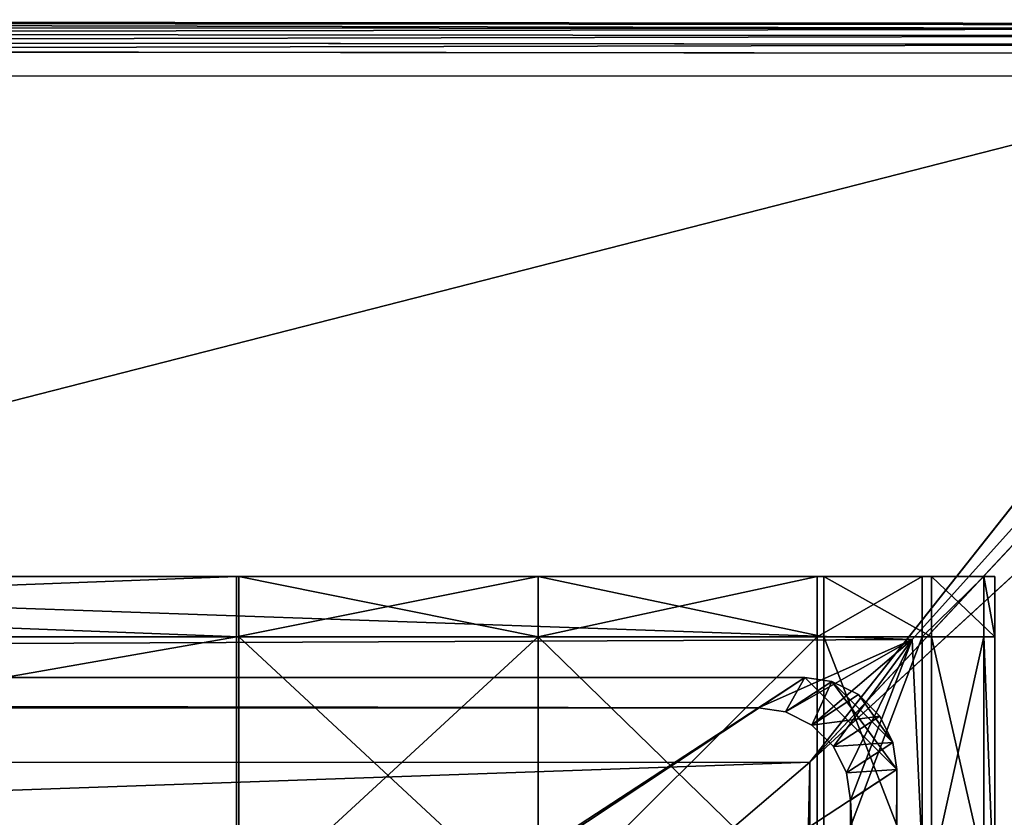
# Model space of a CAD drawing. Extents: x 0 to 31, y 0 to 21.2.
# Tile 573 of 574: x 28.3 to 30.1, y 19.8 to 21.2. Entities that reach past the tile are written whole.
import ezdxf

# ---------------------------------------------------------------- set-up
doc = ezdxf.new("R2010")
doc.units = 0
doc.header["$MEASUREMENT"] = 0
doc.layers.get('0').update_dxf_attribs({"color": 13, "linetype": 'CONTINUOUS'})
for name, color, linetype in [('CAST_IRON', 250, 'CONTINUOUS'), ('GALVANIZED_METAL', 252, 'CONTINUOUS'), ('GRATES', 250, 'CONTINUOUS')]:
    doc.layers.add(name, color=color, linetype=linetype)

# ---------------------------------------------------------------- blocks, each defined once
blk = doc.blocks.new('NGM5058UC_TRADECAD_DXF')
at = {"layer": 'CAST_IRON', "color": 0}
for p, q in [((10.1441, 10.62185, 0.30235), (15.2347, 10.61225, 0.30245)), ((10.1441, 10.61915, 0.52785), (15.2347, 10.61475, 0.52785)), ((15.2347, 10.61225, 0.30245), (10.1441, 10.61915, 0.52785)), ((15.2347, 10.61225, 0.30245), (10.1441, 10.61915, 0.52785)), ((10.1441, 10.61915, 0.52785), (15.2347, 10.61475, 0.52785)), ((15.2357, 10.61245, 0.54355), (10.1441, 10.61665, 0.54365)), ((15.2357, 10.61245, 0.54355), (10.1441, 10.61665, 0.54365)), ((15.2392, 10.60475, 0.55895), (10.1441, 10.60885, 0.55905)), ((15.2392, 10.60475, 0.55895), (10.1441, 10.60885, 0.55905)), ((15.2448, 10.59185, 0.57145), (10.1441, 10.59625, 0.57145)), ((15.2448, 10.59185, 0.57145), (10.1441, 10.59625, 0.57145)), ((15.2518, 10.57585, 0.57905), (10.1441, 10.58075, 0.57905)), ((15.2518, 10.57585, 0.57905), (10.1441, 10.58075, 0.57905)), ((10.1441, 10.56495, 0.58145), (15.2589, 10.55955, 0.58145)), ((10.1441, 10.56495, 0.58145), (15.2589, 10.55955, 0.58145)), ((15.2589, 10.55955, 0.58145), (14.2254, 9.25145, 0.58145)), ((15.2589, 10.55955, 0.58145), (14.2254, 9.25145, 0.58145)), ((15.3187, 10.42165, 0.58145), (14.2254, 9.25145, 0.58145)), ((15.3187, 10.42165, 0.58145), (14.2254, 9.25145, 0.58145)), ((14.2254, 9.25145, 0.58145), (15.4446, 10.37215, 0.58145)), ((14.2254, 9.25145, 0.58145), (15.4446, 10.37215, 0.58145)), ((14.2254, 9.25145, 0.58145), (10.1441, 9.25035, 0.58145)), ((14.2254, 9.25145, 0.58145), (10.1441, 9.10825, 0.45505)), ((14.2254, 9.25145, 0.58145), (10.1441, 9.25035, 0.58145)), ((14.2254, 9.25145, 0.58145), (10.1441, 9.10825, 0.45505)), ((14.0688, 9.11785, 0.45505), (14.2254, 9.25145, 0.58145)), ((14.0688, 9.11785, 0.45505), (14.2254, 9.25145, 0.58145)), ((14.2381, 2.72605, 0.58145), (14.2254, 9.25145, 0.58145)), ((14.2381, 2.72605, 0.58145), (14.2254, 9.25145, 0.58145))]:
    blk.add_line(p, q, dxfattribs=at)
at = {"layer": 'GALVANIZED_METAL', "color": 0}
for p, q in [((14.414, 9.47795, 0.40495), (-15.3507, 10.51755, 0.40495)), ((15.3501, 10.51755, 0.40495), (-15.3507, 10.51755, 0.40495)), ((14.414, 9.47795, 0.40495), (-15.3507, 10.51755, 0.40495)), ((14.414, 9.47795, 0.40495), (15.3501, 10.51755, 0.40495)), ((14.414, 9.47795, 0.40495), (15.3501, 10.51755, 0.40495)), ((14.1302, 9.35165, 0.40495), (14.414, 9.47795, 0.40495)), ((14.1302, 9.35165, 0.40495), (14.414, 9.47795, 0.40495)), ((14.1801, 9.34415, 0.40495), (14.414, 9.47795, 0.40495)), ((14.1801, 9.34415, 0.40495), (14.414, 9.47795, 0.40495)), ((14.229, 9.32005, 0.40485), (14.414, 9.47795, 0.40495)), ((14.229, 9.32005, 0.40485), (14.414, 9.47795, 0.40495)), ((14.2686, 9.28045, 0.40465), (14.414, 9.47795, 0.40495)), ((14.2686, 9.28045, 0.40465), (14.414, 9.47795, 0.40495)), ((14.414, 9.47795, 0.40495), (14.2927, 9.23165, 0.40435)), ((14.414, 9.47795, 0.40495), (14.2927, 9.23165, 0.40435)), ((14.414, 9.47795, 0.40495), (14.3002, 9.18165, 0.40415)), ((14.414, 9.47795, 0.40495), (14.3002, 9.18165, 0.40415)), ((15.3501, -10.52275, 0.30935), (14.414, 9.47795, 0.40495)), ((15.3501, -10.52275, 0.30935), (14.414, 9.47795, 0.40495)), ((14.216, 9.40775, -1.89865), (-14.3866, -9.24295, -1.89865)), ((14.216, 9.40775, -1.89865), (-14.3866, -9.24295, -1.89865)), ((14.216, 9.40775, -1.89865), (-14.2165, 9.40775, -1.89865)), ((14.216, 9.40775, -1.89865), (-14.2165, 9.40775, -1.89865)), ((14.216, 9.40775, -1.89865), (14.1302, 9.35165, 0.40495)), ((14.216, 9.40775, -1.89865), (14.1302, 9.35165, 0.40495)), ((14.1801, 9.34415, 0.40495), (14.2659, 9.40025, -1.89865)), ((14.1801, 9.34415, 0.40495), (14.2659, 9.40025, -1.89865)), ((14.2659, 9.40025, -1.89865), (14.216, 9.40775, -1.89865)), ((14.216, 9.40775, -1.89865), (14.386, 9.23775, -1.89865)), ((14.216, 9.40775, -1.89865), (14.386, 9.23775, -1.89865)), ((14.2659, 9.40025, -1.89865), (14.216, 9.40775, -1.89865)), ((14.3785, 9.28775, -1.89865), (14.2659, 9.40025, -1.89865)), ((14.3148, 9.37615, -1.89865), (14.2659, 9.40025, -1.89865)), ((14.3785, 9.28775, -1.89865), (14.2659, 9.40025, -1.89865)), ((14.3148, 9.37615, -1.89865), (14.2659, 9.40025, -1.89865)), ((14.229, 9.32005, 0.40485), (14.3148, 9.37615, -1.89865)), ((14.229, 9.32005, 0.40485), (14.3148, 9.37615, -1.89865)), ((14.3544, 9.33655, -1.89865), (14.3148, 9.37615, -1.89865)), ((14.3544, 9.33655, -1.89865), (14.3148, 9.37615, -1.89865)), ((14.1302, 9.35165, 0.40495), (-14.1307, 9.35165, 0.40495)), ((14.1302, 9.35165, 0.40495), (-14.1307, 9.35165, 0.40495)), ((14.1302, 9.35165, 0.40495), (14.1801, 9.34415, 0.40495)), ((14.1302, 9.35165, 0.40495), (14.1801, 9.34415, 0.40495)), ((14.1801, 9.34415, 0.40495), (14.229, 9.32005, 0.40485)), ((14.1801, 9.34415, 0.40495), (14.229, 9.32005, 0.40485)), ((14.2686, 9.28045, 0.40465), (14.3544, 9.33655, -1.89865)), ((14.2686, 9.28045, 0.40465), (14.3544, 9.33655, -1.89865)), ((14.3785, 9.28775, -1.89865), (14.3544, 9.33655, -1.89865)), ((14.3785, 9.28775, -1.89865), (14.3544, 9.33655, -1.89865)), ((14.229, 9.32005, 0.40485), (14.2686, 9.28045, 0.40465)), ((14.229, 9.32005, 0.40485), (14.2686, 9.28045, 0.40465)), ((14.2927, 9.23165, 0.40435), (14.3785, 9.28775, -1.89865)), ((14.2927, 9.23165, 0.40435), (14.3785, 9.28775, -1.89865)), ((14.386, 9.23775, -1.89865), (14.3785, 9.28775, -1.89865)), ((14.386, 9.23775, -1.89865), (14.3785, 9.28775, -1.89865)), ((14.2686, 9.28045, 0.40465), (14.2927, 9.23165, 0.40435)), ((14.2686, 9.28045, 0.40465), (14.2927, 9.23165, 0.40435)), ((-14.2165, -9.41305, -1.89865), (14.386, 9.23775, -1.89865)), ((-14.2165, -9.41305, -1.89865), (14.386, 9.23775, -1.89865)), ((14.386, 9.23775, -1.89865), (14.2159, -9.41295, -1.89865)), ((14.386, 9.23775, -1.89865), (14.2159, -9.41295, -1.89865)), ((14.3002, 9.18165, 0.40415), (14.386, 9.23775, -1.89865)), ((14.3002, 9.18165, 0.40415), (14.386, 9.23775, -1.89865)), ((14.386, -9.24295, -1.89865), (14.386, 9.23775, -1.89865)), ((14.386, -9.24295, -1.89865), (14.386, 9.23775, -1.89865)), ((14.2927, 9.23165, 0.40435), (14.3002, 9.18165, 0.40415)), ((14.2927, 9.23165, 0.40435), (14.3002, 9.18165, 0.40415)), ((14.3002, -9.18675, 0.31025), (14.3002, 9.18165, 0.40415)), ((14.3002, -9.18675, 0.31025), (14.3002, 9.18165, 0.40415))]:
    blk.add_line(p, q, dxfattribs=at)
at = {"layer": 'GRATES', "color": 0}
for p, q in [((13.167, 9.59445, 0.98805), (10.2399, 9.59445, 0.98805)), ((13.167, 9.59445, 0.98805), (10.2399, 9.59445, 0.98805)), ((10.2657, 9.59445, 0.70725), (13.1711, 9.59445, 0.70725)), ((10.2657, 9.59445, 0.70725), (13.1711, 9.59445, 0.70725)), ((13.1711, 9.59445, 0.70725), (13.167, 9.59445, 0.98805)), ((13.167, 9.48275, 0.98805), (13.167, 9.59445, 0.98805)), ((13.167, 9.59445, 0.98805), (13.7239, 9.59445, 0.98805)), ((13.167, 9.48275, 0.98805), (13.167, 9.59445, 0.98805)), ((13.167, 9.59445, 0.98805), (13.7239, 9.59445, 0.98805)), ((13.1711, 9.59445, 0.70725), (13.167, 9.59445, 0.98805)), ((13.1711, 9.48275, 0.70725), (13.1711, 9.59445, 0.70725)), ((13.1711, 9.59445, 0.70725), (13.7239, 9.59445, 0.70725)), ((13.1711, 9.59445, 0.70725), (13.7239, 9.59445, 0.70725)), ((13.1711, 9.48275, 0.70725), (13.1711, 9.59445, 0.70725)), ((14.2384, 9.59445, 0.98805), (13.7239, 9.59445, 0.98805)), ((13.7239, 9.59445, 0.98805), (13.7239, 9.59445, 0.70725)), ((13.7239, 9.59445, 0.70725), (14.2508, 9.59445, 0.70725)), ((13.7239, 9.59445, 0.98805), (13.7239, 9.48275, 0.98805)), ((13.7239, 9.59445, 0.98805), (13.7239, 9.59445, 0.70725)), ((13.7239, 9.48275, 0.70725), (13.7239, 9.59445, 0.70725)), ((13.7239, 9.59445, 0.98805), (13.7239, 9.48275, 0.98805)), ((14.2384, 9.59445, 0.98805), (13.7239, 9.59445, 0.98805)), ((13.7239, 9.59445, 0.70725), (14.2508, 9.59445, 0.70725)), ((13.7239, 9.48275, 0.70725), (13.7239, 9.59445, 0.70725)), ((14.2508, 9.59445, 0.70725), (14.2384, 9.59445, 0.98805)), ((14.2384, 9.48275, 0.98805), (14.2384, 9.59445, 0.98805)), ((14.2384, 9.59445, 0.98805), (14.4324, 9.59445, 0.98805)), ((14.2384, 9.48275, 0.98805), (14.2384, 9.59445, 0.98805)), ((14.2384, 9.59445, 0.98805), (14.4324, 9.59445, 0.98805)), ((14.2508, 9.59445, 0.70725), (14.2384, 9.59445, 0.98805)), ((14.4495, 9.59445, 0.70725), (14.2508, 9.59445, 0.70725)), ((14.2508, 9.59445, 0.70725), (14.2508, 9.48275, 0.70725)), ((14.4495, 9.59445, 0.70725), (14.2508, 9.59445, 0.70725)), ((14.2508, 9.59445, 0.70725), (14.2508, 9.48275, 0.70725)), ((14.4324, 9.48275, 0.98805), (14.4324, 9.59445, 0.98805)), ((14.4324, 9.59445, 0.98805), (14.5466, 9.59445, 0.98805)), ((14.4324, 9.59445, 0.98805), (14.5466, 9.59445, 0.98805)), ((14.4324, 9.59445, 0.98805), (14.4495, 9.59445, 0.70725)), ((14.4324, 9.48275, 0.98805), (14.4324, 9.59445, 0.98805)), ((14.4324, 9.59445, 0.98805), (14.4495, 9.59445, 0.70725)), ((14.5665, 9.59445, 0.70725), (14.4495, 9.59445, 0.70725)), ((14.4495, 9.59445, 0.70725), (14.4495, 9.48275, 0.70725)), ((14.4495, 9.59445, 0.70725), (14.4495, 9.48275, 0.70725)), ((14.5665, 9.59445, 0.70725), (14.4495, 9.59445, 0.70725)), ((14.5466, 9.59445, 0.98805), (14.5665, 9.59445, 0.70725)), ((14.5466, 9.48275, 0.98805), (14.5466, 9.59445, 0.98805)), ((14.5466, 9.48275, 0.98805), (14.5466, 9.59445, 0.98805)), ((14.5466, 9.59445, 0.98805), (14.5665, 9.59445, 0.70725)), ((14.5665, 9.48275, 0.70725), (14.5665, 9.59445, 0.70725)), ((14.5665, 9.48275, 0.70725), (14.5665, 9.59445, 0.70725)), ((10.2399, 9.48275, 0.98805), (13.167, 9.48275, 0.98805)), ((10.2399, 9.48275, 0.98805), (13.167, 9.48275, 0.98805)), ((10.2657, 9.48275, 0.70725), (13.1711, 9.48275, 0.70725)), ((10.2657, 9.48275, 0.70725), (13.1711, 9.48275, 0.70725)), ((13.167, 8.96965, 0.98805), (13.167, 9.48275, 0.98805)), ((13.167, 9.48275, 0.98805), (13.7239, 9.48275, 0.98805)), ((13.167, 9.48275, 0.98805), (13.7239, 9.48275, 0.98805)), ((13.167, 8.96965, 0.98805), (13.167, 9.48275, 0.98805)), ((13.7239, 9.48275, 0.41895), (13.1711, 9.48275, 0.41895)), ((13.1711, 9.48275, 0.41895), (13.1711, 8.96965, 0.41895)), ((13.1711, 9.48275, 0.70725), (13.7239, 9.48275, 0.70725)), ((13.1711, 8.96965, 0.70725), (13.1711, 9.48275, 0.70725)), ((13.1711, 9.48275, 0.59665), (13.1711, 9.48275, 0.70725)), ((13.1711, 8.96965, 0.70725), (13.1711, 9.48275, 0.70725)), ((13.1711, 8.96965, 0.59665), (13.1711, 9.48275, 0.59665)), ((13.1711, 9.48275, 0.70725), (13.7239, 9.48275, 0.70725)), ((13.1711, 9.48275, 0.59665), (13.1711, 9.48275, 0.70725)), ((13.1711, 9.48275, 0.59665), (13.7239, 9.48275, 0.59665)), ((13.1711, 9.48275, 0.41895), (13.1711, 9.48275, 0.59665)), ((13.1711, 8.96965, 0.59665), (13.1711, 9.48275, 0.59665)), ((13.1711, 9.48275, 0.41895), (13.1711, 8.96965, 0.41895)), ((13.1711, 9.48275, 0.59665), (13.7239, 9.48275, 0.59665)), ((13.1711, 9.48275, 0.41895), (13.1711, 9.48275, 0.59665)), ((13.7239, 9.48275, 0.41895), (13.1711, 9.48275, 0.41895)), ((13.7239, 9.48275, 0.98805), (13.7239, 8.96965, 0.98805)), ((13.7239, 8.96965, 0.41895), (13.7239, 9.48275, 0.41895)), ((13.7239, 9.48275, 0.59665), (13.7239, 9.48275, 0.70725)), ((14.2508, 9.48275, 0.70725), (13.7239, 9.48275, 0.70725)), ((13.7239, 9.48275, 0.59665), (13.7239, 9.48275, 0.70725)), ((13.7239, 9.48275, 0.59665), (14.2508, 9.48275, 0.59665)), ((13.7239, 9.48275, 0.98805), (13.7239, 8.96965, 0.98805)), ((13.7239, 9.48275, 0.98805), (14.2384, 9.48275, 0.98805)), ((13.7239, 9.48275, 0.98805), (14.2384, 9.48275, 0.98805)), ((14.2508, 9.48275, 0.70725), (13.7239, 9.48275, 0.70725)), ((14.2508, 9.48275, 0.41895), (13.7239, 9.48275, 0.41895)), ((13.7239, 8.96965, 0.41895), (13.7239, 9.48275, 0.41895)), ((13.7239, 9.48275, 0.41895), (13.7239, 9.48275, 0.59665)), ((13.7239, 9.48275, 0.59665), (14.2508, 9.48275, 0.59665)), ((13.7239, 9.48275, 0.41895), (13.7239, 9.48275, 0.59665)), ((14.2508, 9.48275, 0.41895), (13.7239, 9.48275, 0.41895)), ((14.4324, 9.48275, 0.98805), (14.2384, 9.48275, 0.98805)), ((14.2384, 8.96965, 0.98805), (14.2384, 9.48275, 0.98805)), ((14.4324, 9.48275, 0.98805), (14.2384, 9.48275, 0.98805)), ((14.2384, 8.96965, 0.98805), (14.2384, 9.48275, 0.98805)), ((14.4495, 9.48275, 0.59665), (14.2508, 9.48275, 0.59665)), ((14.2508, 9.48275, 0.59665), (14.2508, 8.96965, 0.59665)), ((14.2508, 9.48275, 0.70725), (14.4495, 9.48275, 0.70725)), ((14.2508, 9.48275, 0.59665), (14.2508, 9.48275, 0.70725)), ((14.2508, 9.48275, 0.70725), (14.4495, 9.48275, 0.70725)), ((14.2508, 9.48275, 0.59665), (14.2508, 9.48275, 0.70725)), ((14.4495, 9.48275, 0.59665), (14.2508, 9.48275, 0.59665)), ((14.2508, 8.96965, 0.41895), (14.2508, 9.48275, 0.41895)), ((14.2508, 9.48275, 0.41895), (14.2508, 9.48275, 0.59665)), ((14.2508, 9.48275, 0.41895), (14.2508, 9.48275, 0.59665)), ((14.2508, 8.96965, 0.41895), (14.2508, 9.48275, 0.41895)), ((14.2508, 9.48275, 0.59665), (14.2508, 8.96965, 0.59665)), ((14.4324, 8.96965, 0.98805), (14.4324, 9.48275, 0.98805)), ((14.4324, 9.48275, 0.98805), (14.5466, 9.48275, 0.98805)), ((14.4324, 9.48275, 0.98805), (14.5466, 9.48275, 0.98805)), ((14.4324, 8.96965, 0.98805), (14.4324, 9.48275, 0.98805)), ((14.4495, 9.48275, 0.70725), (14.5665, 9.48275, 0.70725)), ((14.4495, 9.48275, 0.70725), (14.5665, 9.48275, 0.70725)), ((14.4495, 9.48275, 0.70725), (14.4495, 8.96965, 0.70725)), ((14.4495, 8.96965, 0.59665), (14.4495, 9.48275, 0.59665)), ((14.4495, 9.48275, 0.70725), (14.4495, 9.48275, 0.59665)), ((14.4495, 8.96965, 0.59665), (14.4495, 9.48275, 0.59665)), ((14.4495, 9.48275, 0.70725), (14.4495, 8.96965, 0.70725)), ((14.4495, 9.48275, 0.70725), (14.4495, 9.48275, 0.59665)), ((14.5665, 9.48275, 0.70725), (14.5466, 9.48275, 0.98805)), ((14.5466, 9.48275, 0.98805), (14.5466, 8.96965, 0.98805)), ((14.5665, 9.48275, 0.70725), (14.5466, 9.48275, 0.98805)), ((14.5466, 9.48275, 0.98805), (14.5466, 8.96965, 0.98805)), ((14.5665, 8.96965, 0.70725), (14.5665, 9.48275, 0.70725)), ((14.5665, 8.96965, 0.70725), (14.5665, 9.48275, 0.70725))]:
    blk.add_line(p, q, dxfattribs=at)
at = {"layer": 'CAST_IRON', "color": 0}
mesh = blk.add_polyface(dxfattribs=at)
corners = [(10.1441, 10.61915, 0.52785), (10.1441, 10.62185, 0.30235), (15.2347, 10.61225, 0.30245)]
mesh.append_faces([[corners[k] for k in face] for face in [(0, 1, 2)]], dxfattribs={"color": 0})
mesh = blk.add_polyface(dxfattribs=at)
corners = [(15.2357, 10.61245, 0.54355), (10.1441, 10.61915, 0.52785), (15.2347, 10.61475, 0.52785)]
mesh.append_faces([[corners[k] for k in face] for face in [(0, 1, 2)]], dxfattribs={"color": 0})
mesh = blk.add_polyface(dxfattribs=at)
corners = [(10.1441, 10.61665, 0.54365), (10.1441, 10.61915, 0.52785), (15.2357, 10.61245, 0.54355)]
mesh.append_faces([[corners[k] for k in face] for face in [(0, 1, 2)]], dxfattribs={"color": 0})
mesh = blk.add_polyface(dxfattribs=at)
corners = [(10.1441, 10.61915, 0.52785), (15.2347, 10.61225, 0.30245), (15.2347, 10.61475, 0.52785)]
mesh.append_faces([[corners[k] for k in face] for face in [(0, 1, 2)]], dxfattribs={"color": 0})
mesh = blk.add_polyface(dxfattribs=at)
corners = [(15.2392, 10.60475, 0.55895), (10.1441, 10.61665, 0.54365), (15.2357, 10.61245, 0.54355)]
mesh.append_faces([[corners[k] for k in face] for face in [(0, 1, 2)]], dxfattribs={"color": 0})
mesh = blk.add_polyface(dxfattribs=at)
corners = [(10.1441, 10.60885, 0.55905), (10.1441, 10.61665, 0.54365), (15.2392, 10.60475, 0.55895)]
mesh.append_faces([[corners[k] for k in face] for face in [(0, 1, 2)]], dxfattribs={"color": 0})
mesh = blk.add_polyface(dxfattribs=at)
corners = [(15.2392, 10.60475, 0.55895), (10.1441, 10.59625, 0.57145), (10.1441, 10.60885, 0.55905)]
mesh.append_faces([[corners[k] for k in face] for face in [(0, 1, 2)]], dxfattribs={"color": 0})
mesh = blk.add_polyface(dxfattribs=at)
corners = [(15.2448, 10.59185, 0.57145), (10.1441, 10.59625, 0.57145), (15.2392, 10.60475, 0.55895)]
mesh.append_faces([[corners[k] for k in face] for face in [(0, 1, 2)]], dxfattribs={"color": 0})
mesh = blk.add_polyface(dxfattribs=at)
corners = [(15.2448, 10.59185, 0.57145), (10.1441, 10.58075, 0.57905), (10.1441, 10.59625, 0.57145)]
mesh.append_faces([[corners[k] for k in face] for face in [(0, 1, 2)]], dxfattribs={"color": 0})
mesh = blk.add_polyface(dxfattribs=at)
corners = [(15.2518, 10.57585, 0.57905), (10.1441, 10.58075, 0.57905), (15.2448, 10.59185, 0.57145)]
mesh.append_faces([[corners[k] for k in face] for face in [(0, 1, 2)]], dxfattribs={"color": 0})
mesh = blk.add_polyface(dxfattribs=at)
corners = [(15.2518, 10.57585, 0.57905), (10.1441, 10.56495, 0.58145), (10.1441, 10.58075, 0.57905)]
mesh.append_faces([[corners[k] for k in face] for face in [(0, 1, 2)]], dxfattribs={"color": 0})
mesh = blk.add_polyface(dxfattribs=at)
corners = [(15.2589, 10.55955, 0.58145), (10.1441, 10.56495, 0.58145), (15.2518, 10.57585, 0.57905)]
mesh.append_faces([[corners[k] for k in face] for face in [(0, 1, 2)]], dxfattribs={"color": 0})
mesh = blk.add_polyface(dxfattribs=at)
corners = [(15.2589, 10.55955, 0.58145), (10.1441, 9.25035, 0.58145), (10.1441, 10.56495, 0.58145), (14.2254, 9.25145, 0.58145)]
mesh.append_faces([[corners[k] for k in face] for face in [(0, 1, 2), (1, 0, 3)]], dxfattribs={"vtx0": -1, "color": 0})
mesh = blk.add_polyface(dxfattribs=at)
corners = [(15.3187, 10.42165, 0.58145), (14.2254, 9.25145, 0.58145), (15.2589, 10.55955, 0.58145)]
mesh.append_faces([[corners[k] for k in face] for face in [(0, 1, 2)]], dxfattribs={"color": 0})
mesh = blk.add_polyface(dxfattribs=at)
corners = [(15.4446, 10.37215, 0.58145), (14.2254, 9.25145, 0.58145), (15.3187, 10.42165, 0.58145)]
mesh.append_faces([[corners[k] for k in face] for face in [(0, 1, 2)]], dxfattribs={"color": 0})
mesh = blk.add_polyface(dxfattribs=at)
corners = [(15.4446, 10.37215, 0.58145), (14.2381, 2.72605, 0.58145), (14.2254, 9.25145, 0.58145), (15.4656, 2.72605, 0.58145)]
mesh.append_faces([[corners[k] for k in face] for face in [(0, 1, 2), (1, 0, 3)]], dxfattribs={"vtx0": -1, "color": 0})
mesh = blk.add_polyface(dxfattribs=at)
corners = [(14.2254, 9.25145, 0.58145), (10.1441, 9.10825, 0.45505), (10.1441, 9.25035, 0.58145)]
mesh.append_faces([[corners[k] for k in face] for face in [(0, 1, 2)]], dxfattribs={"color": 0})
mesh = blk.add_polyface(dxfattribs=at)
corners = [(14.2254, 9.25145, 0.58145), (14.0688, 9.11785, 0.45505), (10.1441, 9.10825, 0.45505)]
mesh.append_faces([[corners[k] for k in face] for face in [(0, 1, 2)]], dxfattribs={"color": 0})
mesh = blk.add_polyface(dxfattribs=at)
corners = [(14.2254, 9.25145, 0.58145), (14.0868, 2.72605, 0.45505), (14.0688, 9.11785, 0.45505)]
mesh.append_faces([[corners[k] for k in face] for face in [(0, 1, 2)]], dxfattribs={"color": 0})
mesh = blk.add_polyface(dxfattribs=at)
corners = [(14.2381, 2.72605, 0.58145), (14.0868, 2.72605, 0.45505), (14.2254, 9.25145, 0.58145)]
mesh.append_faces([[corners[k] for k in face] for face in [(0, 1, 2)]], dxfattribs={"color": 0})
at = {"layer": 'GALVANIZED_METAL', "color": 0}
mesh = blk.add_polyface(dxfattribs=at)
corners = [(-14.1307, 9.35165, 0.40495), (14.414, 9.47795, 0.40495), (-15.3507, 10.51755, 0.40495), (14.1302, 9.35165, 0.40495)]
mesh.append_faces([[corners[k] for k in face] for face in [(0, 1, 2), (1, 0, 3)]], dxfattribs={"vtx0": -1, "color": 0})
mesh = blk.add_polyface(dxfattribs=at)
corners = [(15.3501, 10.51755, 0.40495), (-15.3507, 10.51755, 0.40495), (14.414, 9.47795, 0.40495)]
mesh.append_faces([[corners[k] for k in face] for face in [(0, 1, 2)]], dxfattribs={"color": 0})
mesh = blk.add_polyface(dxfattribs=at)
corners = [(15.3501, 10.51755, 0.40495), (14.414, 9.47795, 0.40495), (15.3501, -10.52275, 0.30935)]
mesh.append_faces([[corners[k] for k in face] for face in [(0, 1, 2)]], dxfattribs={"color": 0})
mesh = blk.add_polyface(dxfattribs=at)
corners = [(14.414, 9.47795, 0.40495), (14.1302, 9.35165, 0.40495), (14.1801, 9.34415, 0.40495)]
mesh.append_faces([[corners[k] for k in face] for face in [(0, 1, 2)]], dxfattribs={"color": 0})
mesh = blk.add_polyface(dxfattribs=at)
corners = [(14.414, 9.47795, 0.40495), (14.1801, 9.34415, 0.40495), (14.229, 9.32005, 0.40485)]
mesh.append_faces([[corners[k] for k in face] for face in [(0, 1, 2)]], dxfattribs={"color": 0})
mesh = blk.add_polyface(dxfattribs=at)
corners = [(14.414, 9.47795, 0.40495), (14.229, 9.32005, 0.40485), (14.2686, 9.28045, 0.40465)]
mesh.append_faces([[corners[k] for k in face] for face in [(0, 1, 2)]], dxfattribs={"color": 0})
mesh = blk.add_polyface(dxfattribs=at)
corners = [(14.414, 9.47795, 0.40495), (14.2686, 9.28045, 0.40465), (14.2927, 9.23165, 0.40435)]
mesh.append_faces([[corners[k] for k in face] for face in [(0, 1, 2)]], dxfattribs={"color": 0})
mesh = blk.add_polyface(dxfattribs=at)
corners = [(14.414, 9.47795, 0.40495), (14.2927, 9.23165, 0.40435), (14.3002, 9.18165, 0.40415)]
mesh.append_faces([[corners[k] for k in face] for face in [(0, 1, 2)]], dxfattribs={"color": 0})
mesh = blk.add_polyface(dxfattribs=at)
corners = [(15.3501, -10.52275, 0.30935), (14.414, 9.47795, 0.40495), (14.3002, 9.18165, 0.40415)]
mesh.append_faces([[corners[k] for k in face] for face in [(0, 1, 2)]], dxfattribs={"color": 0})
mesh = blk.add_polyface(dxfattribs=at)
corners = [(-14.2165, -9.41305, -1.89865), (14.216, 9.40775, -1.89865), (-14.3866, -9.24295, -1.89865), (14.386, 9.23775, -1.89865)]
mesh.append_faces([[corners[k] for k in face] for face in [(0, 1, 2), (1, 0, 3)]], dxfattribs={"vtx0": -1, "color": 0})
mesh = blk.add_polyface(dxfattribs=at)
corners = [(14.216, 9.40775, -1.89865), (-14.2165, 9.40775, -1.89865), (-14.3866, -9.24295, -1.89865)]
mesh.append_faces([[corners[k] for k in face] for face in [(0, 1, 2)]], dxfattribs={"color": 0})
mesh = blk.add_polyface(dxfattribs=at)
corners = [(14.1302, 9.35165, 0.40495), (-14.2165, 9.40775, -1.89865), (14.216, 9.40775, -1.89865), (-14.1307, 9.35165, 0.40495)]
mesh.append_faces([[corners[k] for k in face] for face in [(0, 1, 2), (1, 0, 3)]], dxfattribs={"vtx0": -1, "color": 0})
mesh = blk.add_polyface(dxfattribs=at)
corners = [(14.1801, 9.34415, 0.40495), (14.216, 9.40775, -1.89865), (14.2659, 9.40025, -1.89865), (14.1302, 9.35165, 0.40495)]
mesh.append_faces([[corners[k] for k in face] for face in [(0, 1, 2), (1, 0, 3)]], dxfattribs={"vtx0": -1, "color": 0})
mesh = blk.add_polyface(dxfattribs=at)
corners = [(14.229, 9.32005, 0.40485), (14.2659, 9.40025, -1.89865), (14.3148, 9.37615, -1.89865), (14.1801, 9.34415, 0.40495)]
mesh.append_faces([[corners[k] for k in face] for face in [(0, 1, 2), (1, 0, 3)]], dxfattribs={"vtx0": -1, "color": 0})
mesh = blk.add_polyface(dxfattribs=at)
corners = [(14.386, 9.23775, -1.89865), (14.2659, 9.40025, -1.89865), (14.216, 9.40775, -1.89865), (14.3785, 9.28775, -1.89865)]
mesh.append_faces([[corners[k] for k in face] for face in [(0, 1, 2), (1, 0, 3)]], dxfattribs={"vtx0": -1, "color": 0})
mesh = blk.add_polyface(dxfattribs=at)
corners = [(14.3785, 9.28775, -1.89865), (14.3148, 9.37615, -1.89865), (14.2659, 9.40025, -1.89865), (14.3544, 9.33655, -1.89865)]
mesh.append_faces([[corners[k] for k in face] for face in [(0, 1, 2), (1, 0, 3)]], dxfattribs={"vtx0": -1, "color": 0})
mesh = blk.add_polyface(dxfattribs=at)
corners = [(14.229, 9.32005, 0.40485), (14.3544, 9.33655, -1.89865), (14.2686, 9.28045, 0.40465), (14.3148, 9.37615, -1.89865)]
mesh.append_faces([[corners[k] for k in face] for face in [(0, 1, 2), (1, 0, 3)]], dxfattribs={"vtx0": -1, "color": 0})
mesh = blk.add_polyface(dxfattribs=at)
corners = [(14.2686, 9.28045, 0.40465), (14.3785, 9.28775, -1.89865), (14.2927, 9.23165, 0.40435), (14.3544, 9.33655, -1.89865)]
mesh.append_faces([[corners[k] for k in face] for face in [(0, 1, 2), (1, 0, 3)]], dxfattribs={"vtx0": -1, "color": 0})
mesh = blk.add_polyface(dxfattribs=at)
corners = [(14.2927, 9.23165, 0.40435), (14.386, 9.23775, -1.89865), (14.3002, 9.18165, 0.40415), (14.3785, 9.28775, -1.89865)]
mesh.append_faces([[corners[k] for k in face] for face in [(0, 1, 2), (1, 0, 3)]], dxfattribs={"vtx0": -1, "color": 0})
mesh = blk.add_polyface(dxfattribs=at)
corners = [(14.386, 9.23775, -1.89865), (-14.2165, -9.41305, -1.89865), (14.2159, -9.41295, -1.89865)]
mesh.append_faces([[corners[k] for k in face] for face in [(0, 1, 2)]], dxfattribs={"color": 0})
mesh = blk.add_polyface(dxfattribs=at)
corners = [(14.386, 9.23775, -1.89865), (14.2159, -9.41295, -1.89865), (14.386, -9.24295, -1.89865)]
mesh.append_faces([[corners[k] for k in face] for face in [(0, 1, 2)]], dxfattribs={"color": 0})
mesh = blk.add_polyface(dxfattribs=at)
corners = [(14.386, 9.23775, -1.89865), (14.386, -9.24295, -1.89865), (14.3002, -9.18675, 0.31025)]
mesh.append_faces([[corners[k] for k in face] for face in [(0, 1, 2)]], dxfattribs={"color": 0})
mesh = blk.add_polyface(dxfattribs=at)
corners = [(14.386, 9.23775, -1.89865), (14.3002, -9.18675, 0.31025), (14.3002, 9.18165, 0.40415)]
mesh.append_faces([[corners[k] for k in face] for face in [(0, 1, 2)]], dxfattribs={"color": 0})
mesh = blk.add_polyface(dxfattribs=at)
corners = [(15.3501, -10.52275, 0.30935), (14.3002, 9.18165, 0.40415), (14.3002, -9.18675, 0.31025)]
mesh.append_faces([[corners[k] for k in face] for face in [(0, 1, 2)]], dxfattribs={"color": 0})
at = {"layer": 'GRATES', "color": 0}
mesh = blk.add_polyface(dxfattribs=at)
corners = [(13.167, 9.59445, 0.98805), (10.2657, 9.59445, 0.70725), (13.1711, 9.59445, 0.70725), (10.2399, 9.59445, 0.98805)]
mesh.append_faces([[corners[k] for k in face] for face in [(0, 1, 2), (1, 0, 3)]], dxfattribs={"vtx0": -1, "color": 0})
mesh = blk.add_polyface(dxfattribs=at)
corners = [(13.167, 9.59445, 0.98805), (10.2399, 9.48275, 0.98805), (10.2399, 9.59445, 0.98805), (13.167, 9.48275, 0.98805)]
mesh.append_faces([[corners[k] for k in face] for face in [(0, 1, 2), (1, 0, 3)]], dxfattribs={"vtx0": -1, "color": 0})
mesh = blk.add_polyface(dxfattribs=at)
corners = [(13.1711, 9.48275, 0.70725), (10.2657, 9.59445, 0.70725), (10.2657, 9.48275, 0.70725), (13.1711, 9.59445, 0.70725)]
mesh.append_faces([[corners[k] for k in face] for face in [(0, 1, 2), (1, 0, 3)]], dxfattribs={"vtx0": -1, "color": 0})
mesh = blk.add_polyface(dxfattribs=at)
corners = [(13.7239, 9.59445, 0.98805), (13.167, 9.48275, 0.98805), (13.167, 9.59445, 0.98805), (13.7239, 9.48275, 0.98805)]
mesh.append_faces([[corners[k] for k in face] for face in [(0, 1, 2), (1, 0, 3)]], dxfattribs={"vtx0": -1, "color": 0})
mesh = blk.add_polyface(dxfattribs=at)
corners = [(13.7239, 9.59445, 0.98805), (13.1711, 9.59445, 0.70725), (13.7239, 9.59445, 0.70725), (13.167, 9.59445, 0.98805)]
mesh.append_faces([[corners[k] for k in face] for face in [(0, 1, 2), (1, 0, 3)]], dxfattribs={"vtx0": -1, "color": 0})
mesh = blk.add_polyface(dxfattribs=at)
corners = [(13.7239, 9.48275, 0.70725), (13.1711, 9.59445, 0.70725), (13.1711, 9.48275, 0.70725), (13.7239, 9.59445, 0.70725)]
mesh.append_faces([[corners[k] for k in face] for face in [(0, 1, 2), (1, 0, 3)]], dxfattribs={"vtx0": -1, "color": 0})
mesh = blk.add_polyface(dxfattribs=at)
corners = [(14.2384, 9.59445, 0.98805), (13.7239, 9.59445, 0.70725), (14.2508, 9.59445, 0.70725), (13.7239, 9.59445, 0.98805)]
mesh.append_faces([[corners[k] for k in face] for face in [(0, 1, 2), (1, 0, 3)]], dxfattribs={"vtx0": -1, "color": 0})
mesh = blk.add_polyface(dxfattribs=at)
corners = [(14.2384, 9.59445, 0.98805), (13.7239, 9.48275, 0.98805), (13.7239, 9.59445, 0.98805), (14.2384, 9.48275, 0.98805)]
mesh.append_faces([[corners[k] for k in face] for face in [(0, 1, 2), (1, 0, 3)]], dxfattribs={"vtx0": -1, "color": 0})
mesh = blk.add_polyface(dxfattribs=at)
corners = [(14.2508, 9.48275, 0.70725), (13.7239, 9.59445, 0.70725), (13.7239, 9.48275, 0.70725), (14.2508, 9.59445, 0.70725)]
mesh.append_faces([[corners[k] for k in face] for face in [(0, 1, 2), (1, 0, 3)]], dxfattribs={"vtx0": -1, "color": 0})
mesh = blk.add_polyface(dxfattribs=at)
corners = [(14.4324, 9.59445, 0.98805), (14.2384, 9.48275, 0.98805), (14.2384, 9.59445, 0.98805), (14.4324, 9.48275, 0.98805)]
mesh.append_faces([[corners[k] for k in face] for face in [(0, 1, 2), (1, 0, 3)]], dxfattribs={"vtx0": -1, "color": 0})
mesh = blk.add_polyface(dxfattribs=at)
corners = [(14.4324, 9.59445, 0.98805), (14.2508, 9.59445, 0.70725), (14.4495, 9.59445, 0.70725), (14.2384, 9.59445, 0.98805)]
mesh.append_faces([[corners[k] for k in face] for face in [(0, 1, 2), (1, 0, 3)]], dxfattribs={"vtx0": -1, "color": 0})
mesh = blk.add_polyface(dxfattribs=at)
corners = [(14.4495, 9.48275, 0.70725), (14.2508, 9.59445, 0.70725), (14.2508, 9.48275, 0.70725), (14.4495, 9.59445, 0.70725)]
mesh.append_faces([[corners[k] for k in face] for face in [(0, 1, 2), (1, 0, 3)]], dxfattribs={"vtx0": -1, "color": 0})
mesh = blk.add_polyface(dxfattribs=at)
corners = [(14.5466, 9.59445, 0.98805), (14.4324, 9.48275, 0.98805), (14.4324, 9.59445, 0.98805), (14.5466, 9.48275, 0.98805)]
mesh.append_faces([[corners[k] for k in face] for face in [(0, 1, 2), (1, 0, 3)]], dxfattribs={"vtx0": -1, "color": 0})
mesh = blk.add_polyface(dxfattribs=at)
corners = [(14.5466, 9.59445, 0.98805), (14.4495, 9.59445, 0.70725), (14.5665, 9.59445, 0.70725), (14.4324, 9.59445, 0.98805)]
mesh.append_faces([[corners[k] for k in face] for face in [(0, 1, 2), (1, 0, 3)]], dxfattribs={"vtx0": -1, "color": 0})
mesh = blk.add_polyface(dxfattribs=at)
corners = [(14.5665, 9.48275, 0.70725), (14.4495, 9.59445, 0.70725), (14.4495, 9.48275, 0.70725), (14.5665, 9.59445, 0.70725)]
mesh.append_faces([[corners[k] for k in face] for face in [(0, 1, 2), (1, 0, 3)]], dxfattribs={"vtx0": -1, "color": 0})
mesh = blk.add_polyface(dxfattribs=at)
corners = [(14.5466, 9.59445, 0.98805), (14.5665, 9.48275, 0.70725), (14.5466, 9.48275, 0.98805), (14.5665, 9.59445, 0.70725)]
mesh.append_faces([[corners[k] for k in face] for face in [(0, 1, 2), (1, 0, 3)]], dxfattribs={"vtx0": -1, "color": 0})
mesh = blk.add_polyface(dxfattribs=at)
corners = [(13.167, 9.48275, 0.98805), (10.2399, 8.96965, 0.98805), (10.2399, 9.48275, 0.98805), (13.167, 8.96965, 0.98805)]
mesh.append_faces([[corners[k] for k in face] for face in [(0, 1, 2), (1, 0, 3)]], dxfattribs={"vtx0": -1, "color": 0})
mesh = blk.add_polyface(dxfattribs=at)
corners = [(13.1711, 8.96965, 0.70725), (10.2657, 9.48275, 0.70725), (10.2657, 8.96965, 0.70725), (13.1711, 9.48275, 0.70725)]
mesh.append_faces([[corners[k] for k in face] for face in [(0, 1, 2), (1, 0, 3)]], dxfattribs={"vtx0": -1, "color": 0})
mesh = blk.add_polyface(dxfattribs=at)
corners = [(13.7239, 9.48275, 0.98805), (13.167, 8.96965, 0.98805), (13.167, 9.48275, 0.98805), (13.7239, 8.96965, 0.98805)]
mesh.append_faces([[corners[k] for k in face] for face in [(0, 1, 2), (1, 0, 3)]], dxfattribs={"vtx0": -1, "color": 0})
mesh = blk.add_polyface(dxfattribs=at)
corners = [(13.7239, 8.96965, 0.41895), (13.1711, 9.48275, 0.41895), (13.1711, 8.96965, 0.41895), (13.7239, 9.48275, 0.41895)]
mesh.append_faces([[corners[k] for k in face] for face in [(0, 1, 2), (1, 0, 3)]], dxfattribs={"vtx0": -1, "color": 0})
mesh = blk.add_polyface(dxfattribs=at)
corners = [(13.1711, 9.48275, 0.59665), (13.1711, 8.96965, 0.70725), (13.1711, 8.96965, 0.59665), (13.1711, 9.48275, 0.70725)]
mesh.append_faces([[corners[k] for k in face] for face in [(0, 1, 2), (1, 0, 3)]], dxfattribs={"vtx0": -1, "color": 0})
mesh = blk.add_polyface(dxfattribs=at)
corners = [(13.7239, 9.48275, 0.70725), (13.1711, 9.48275, 0.59665), (13.7239, 9.48275, 0.59665), (13.1711, 9.48275, 0.70725)]
mesh.append_faces([[corners[k] for k in face] for face in [(0, 1, 2), (1, 0, 3)]], dxfattribs={"vtx0": -1, "color": 0})
mesh = blk.add_polyface(dxfattribs=at)
corners = [(13.1711, 9.48275, 0.41895), (13.1711, 8.96965, 0.59665), (13.1711, 8.96965, 0.41895), (13.1711, 9.48275, 0.59665)]
mesh.append_faces([[corners[k] for k in face] for face in [(0, 1, 2), (1, 0, 3)]], dxfattribs={"vtx0": -1, "color": 0})
mesh = blk.add_polyface(dxfattribs=at)
corners = [(13.7239, 9.48275, 0.59665), (13.1711, 9.48275, 0.41895), (13.7239, 9.48275, 0.41895), (13.1711, 9.48275, 0.59665)]
mesh.append_faces([[corners[k] for k in face] for face in [(0, 1, 2), (1, 0, 3)]], dxfattribs={"vtx0": -1, "color": 0})
mesh = blk.add_polyface(dxfattribs=at)
corners = [(14.2508, 9.48275, 0.70725), (13.7239, 9.48275, 0.59665), (14.2508, 9.48275, 0.59665), (13.7239, 9.48275, 0.70725)]
mesh.append_faces([[corners[k] for k in face] for face in [(0, 1, 2), (1, 0, 3)]], dxfattribs={"vtx0": -1, "color": 0})
mesh = blk.add_polyface(dxfattribs=at)
corners = [(14.2384, 9.48275, 0.98805), (13.7239, 8.96965, 0.98805), (13.7239, 9.48275, 0.98805), (14.2384, 8.96965, 0.98805)]
mesh.append_faces([[corners[k] for k in face] for face in [(0, 1, 2), (1, 0, 3)]], dxfattribs={"vtx0": -1, "color": 0})
mesh = blk.add_polyface(dxfattribs=at)
corners = [(14.2508, 8.96965, 0.41895), (13.7239, 9.48275, 0.41895), (13.7239, 8.96965, 0.41895), (14.2508, 9.48275, 0.41895)]
mesh.append_faces([[corners[k] for k in face] for face in [(0, 1, 2), (1, 0, 3)]], dxfattribs={"vtx0": -1, "color": 0})
mesh = blk.add_polyface(dxfattribs=at)
corners = [(14.2508, 9.48275, 0.59665), (13.7239, 9.48275, 0.41895), (14.2508, 9.48275, 0.41895), (13.7239, 9.48275, 0.59665)]
mesh.append_faces([[corners[k] for k in face] for face in [(0, 1, 2), (1, 0, 3)]], dxfattribs={"vtx0": -1, "color": 0})
mesh = blk.add_polyface(dxfattribs=at)
corners = [(14.4324, 9.48275, 0.98805), (14.2384, 8.96965, 0.98805), (14.2384, 9.48275, 0.98805), (14.4324, 8.96965, 0.98805)]
mesh.append_faces([[corners[k] for k in face] for face in [(0, 1, 2), (1, 0, 3)]], dxfattribs={"vtx0": -1, "color": 0})
mesh = blk.add_polyface(dxfattribs=at)
corners = [(14.4495, 8.96965, 0.59665), (14.2508, 9.48275, 0.59665), (14.2508, 8.96965, 0.59665), (14.4495, 9.48275, 0.59665)]
mesh.append_faces([[corners[k] for k in face] for face in [(0, 1, 2), (1, 0, 3)]], dxfattribs={"vtx0": -1, "color": 0})
mesh = blk.add_polyface(dxfattribs=at)
corners = [(14.4495, 9.48275, 0.70725), (14.2508, 9.48275, 0.59665), (14.4495, 9.48275, 0.59665), (14.2508, 9.48275, 0.70725)]
mesh.append_faces([[corners[k] for k in face] for face in [(0, 1, 2), (1, 0, 3)]], dxfattribs={"vtx0": -1, "color": 0})
mesh = blk.add_polyface(dxfattribs=at)
corners = [(14.2508, 9.48275, 0.59665), (14.2508, 8.96965, 0.41895), (14.2508, 8.96965, 0.59665), (14.2508, 9.48275, 0.41895)]
mesh.append_faces([[corners[k] for k in face] for face in [(0, 1, 2), (1, 0, 3)]], dxfattribs={"vtx0": -1, "color": 0})
mesh = blk.add_polyface(dxfattribs=at)
corners = [(14.5466, 9.48275, 0.98805), (14.4324, 8.96965, 0.98805), (14.4324, 9.48275, 0.98805), (14.5466, 8.96965, 0.98805)]
mesh.append_faces([[corners[k] for k in face] for face in [(0, 1, 2), (1, 0, 3)]], dxfattribs={"vtx0": -1, "color": 0})
mesh = blk.add_polyface(dxfattribs=at)
corners = [(14.5665, 8.96965, 0.70725), (14.4495, 9.48275, 0.70725), (14.4495, 8.96965, 0.70725), (14.5665, 9.48275, 0.70725)]
mesh.append_faces([[corners[k] for k in face] for face in [(0, 1, 2), (1, 0, 3)]], dxfattribs={"vtx0": -1, "color": 0})
mesh = blk.add_polyface(dxfattribs=at)
corners = [(14.4495, 9.48275, 0.70725), (14.4495, 8.96965, 0.59665), (14.4495, 8.96965, 0.70725), (14.4495, 9.48275, 0.59665)]
mesh.append_faces([[corners[k] for k in face] for face in [(0, 1, 2), (1, 0, 3)]], dxfattribs={"vtx0": -1, "color": 0})
mesh = blk.add_polyface(dxfattribs=at)
corners = [(14.5466, 9.48275, 0.98805), (14.5665, 8.96965, 0.70725), (14.5466, 8.96965, 0.98805), (14.5665, 9.48275, 0.70725)]
mesh.append_faces([[corners[k] for k in face] for face in [(0, 1, 2), (1, 0, 3)]], dxfattribs={"vtx0": -1, "color": 0})
blk = doc.blocks.new('NGM5058UC_TRADECAD_DWG')
at = {"color": 0}
blk.add_blockref('NGM5058UC_TRADECAD_DXF', (15.5194, 10.62185, 1.89865), dxfattribs=at)

msp = doc.modelspace()

# ---------------------------------------------------------------- block references
at = {"color": 0}
msp.add_blockref('NGM5058UC_TRADECAD_DWG', (0, 0), dxfattribs=at)

doc.saveas('drawing.dxf')
